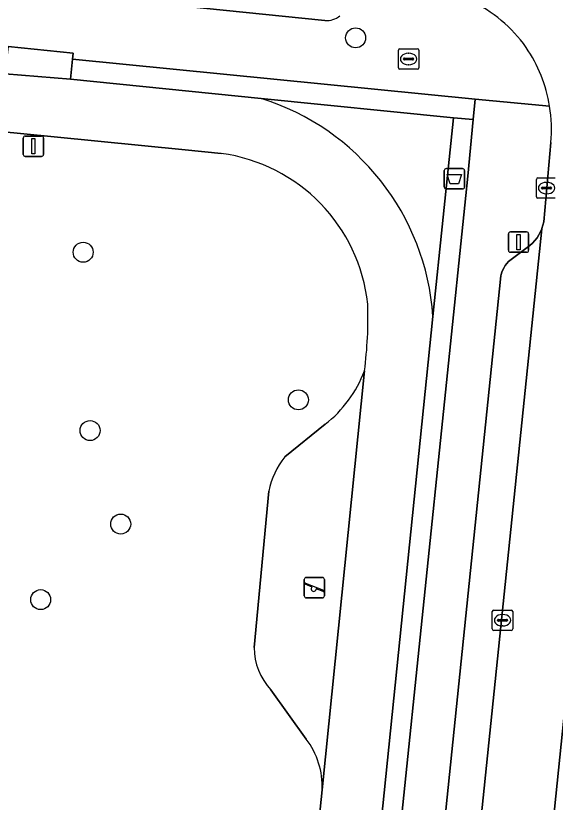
# Model space of a CAD drawing. Extents: x 160856 to 161310, y 384024 to 384878.
# Drawn here: x 161167.49 to 161193.92, y 384636.15 to 384674.64 of the extents above; entities that cross this region are included whole.
import ezdxf

# ---------------------------------------------------------------- set-up
doc = ezdxf.new("R2010")
doc.units = 0
for name, color, linetype in [('IMGEO_Afvalbak', 7, 'Continuous'), ('IMGEO_Boom', 7, 'Continuous'), ('IMGEO_Brandkraan', 7, 'Continuous'), ('IMGEO_Groenvoorziening', 7, 'Continuous'), ('IMGEO_Haag', 7, 'Continuous'), ('IMGEO_Hek', 7, 'Continuous'), ('IMGEO_Kolk', 7, 'Continuous'), ('IMGEO_Lichtmast', 7, 'Continuous'), ('IMGEO_Parkeervlak_open', 7, 'Continuous'), ('IMGEO_Rijbaan_lokaal_open', 7, 'Continuous'), ('IMGEO_Speelvoorziening', 7, 'Continuous'), ('IMGEO_Terreindeel_gesloten', 7, 'Continuous'), ('IMGEO_Terreindeel_open', 7, 'Continuous'), ('IMGEO_Verkeersbordpaal', 7, 'Continuous'), ('IMGEO_Voetpad_gesloten', 7, 'Continuous'), ('IMGEO_Voetpad_open', 7, 'Continuous')]:
    doc.layers.add(name, color=color, linetype=linetype)

msp = doc.modelspace()

# ---------------------------------------------------------------- linework, layer by layer
at = {"layer": 'IMGEO_Afvalbak'}
for p, q in [((161188.583, 384667.166), (161189.373, 384667.166)), ((161189.373, 384667.166), (161188.583, 384667.166)), ((161188.483, 384666.266), (161188.483, 384667.066)), ((161188.483, 384667.066), (161188.483, 384666.266)), ((161189.473, 384667.066), (161189.473, 384666.266)), ((161189.473, 384666.266), (161189.473, 384667.066)), ((161189.373, 384666.166), (161188.583, 384666.166)), ((161188.583, 384666.166), (161189.373, 384666.166))]:
    msp.add_line(p, q, dxfattribs=at)
msp.add_lwpolyline([(161188.626, 384666.88), (161189.33, 384666.88), (161189.181, 384666.41), (161188.775, 384666.41), (161188.626, 384666.88)], dxfattribs=at)
for centre, start, end in [((161188.583, 384667.066), 90, 180), ((161188.583, 384667.066), 90, 180), ((161189.373, 384667.066), 0, 90), ((161189.373, 384667.066), 360, 90), ((161188.583, 384666.266), 180, 270), ((161188.583, 384666.266), 180, 270), ((161189.373, 384666.266), 270, 0), ((161189.373, 384666.266), 270, 0)]:
    msp.add_arc(centre, 0.1, start, end, dxfattribs=at)
at = {"layer": 'IMGEO_Boom'}
for centre in [(161184.141, 384673.562), (161170.799, 384663.067), (161181.337, 384655.843), (161171.135, 384654.34), (161172.635, 384649.763), (161168.716, 384646.063)]:
    msp.add_circle(centre, 0.489, dxfattribs=at)
at = {"layer": 'IMGEO_Brandkraan'}
for p, q in [((161186.233, 384672.101), (161186.233, 384672.953)), ((161186.308, 384673.027), (161187.16, 384673.027)), ((161187.234, 384672.953), (161187.234, 384672.101)), ((161186.492, 384672.521), (161186.492, 384672.533)), ((161186.535, 384672.57), (161186.933, 384672.57)), ((161186.721, 384672.807), (161186.746, 384672.807)), ((161186.976, 384672.533), (161186.976, 384672.521)), ((161186.93, 384672.484), (161186.532, 384672.484)), ((161186.744, 384672.247), (161186.719, 384672.247)), ((161187.16, 384672.027), (161186.308, 384672.027))]:
    msp.add_line(p, q, dxfattribs=at)
for points in [[(161186.233, 384672.101), (161186.233, 384672.953)], [(161186.308, 384673.027), (161187.16, 384673.027)], [(161187.234, 384672.953), (161187.234, 384672.101)], [(161187.16, 384672.027), (161186.308, 384672.027)]]:
    msp.add_lwpolyline(points, dxfattribs=at)
for centre, radius, start, end in [((161186.31, 384672.951), 0.0765, 91.552, 178.448), ((161186.31, 384672.951), 0.0765, 91.552, 178.448), ((161187.158, 384672.951), 0.0765, 1.552, 88.448), ((161187.158, 384672.951), 0.0765, 1.552, 88.448), ((161186.532, 384672.53), 0.0403, 85.8775, 175.7526), ((161186.529, 384672.52), 0.0366, 178.938, 274.7102), ((161186.933, 384672.527), 0.043, 264.8664, 352.4533), ((161186.937, 384672.532), 0.0386, 1.7309, 96.639), ((161186.31, 384672.103), 0.0765, 181.552, 268.448), ((161186.31, 384672.103), 0.0765, 181.552, 268.448), ((161187.158, 384672.103), 0.0765, 271.552, 358.448), ((161187.158, 384672.103), 0.0765, 271.552, 358.448)]:
    msp.add_arc(centre, radius, start, end, dxfattribs=at)
for centre, major_axis, ratio, start_param, end_param in [((161186.72, 384672.527), (-0.387, 0.002), 0.722429, 4.712389, 7.853982), ((161186.745, 384672.527), (-0.39, 0.002), 0.717154, 1.570796, 4.712389)]:
    msp.add_ellipse(centre, major_axis=major_axis, ratio=ratio, start_param=start_param, end_param=end_param, dxfattribs=at)
at = {"layer": 'IMGEO_Groenvoorziening'}
for points in [[(161177.562, 384667.907), (161175.792, 384668.079), (161169.378, 384668.717), (161161.096, 384669.54), (161159.063, 384669.742), (161142.043, 384671.434)], [(161188.928, 384669.651), (161179.51, 384670.598)], [(161187.929, 384659.93), (161188.928, 384669.651)], [(161180.666, 384653.053), (161182.649, 384654.646)], [(161179.167, 384643.717), (161179.892, 384651.376)], [(161181.724, 384639.241), (161179.991, 384641.644)], [(161181.693, 384628.875), (161182.506, 384636.753)]]:
    msp.add_lwpolyline(points, dxfattribs=at)
for centre, radius, start, end in [((161175.911, 384659.102), 12.047, 3.9434, 72.6163), ((161176.427, 384659.629), 8.355, 6.1461, 82.1928), ((161165.003, 384659.852), 19.742, 352.4661, 1.9494), ((161178.95, 384659.385), 6.012, 307.976, 339.3419), ((161183.783, 384650.597), 3.968, 141.7675, 168.6822), ((161182.254, 384643.744), 3.087, 180.4973, 222.8575), ((161178.605, 384636.894), 3.904, 357.9335, 36.9633)]:
    msp.add_arc(centre, radius, start, end, dxfattribs=at)
at = {"layer": 'IMGEO_Haag'}
for points in [[(161188.928, 384669.651), (161179.51, 384670.598)], [(161187.929, 384659.93), (161188.928, 384669.651)]]:
    msp.add_lwpolyline(points, dxfattribs=at)
msp.add_arc((161175.911, 384659.102), 12.047, 3.9434, 72.6163, dxfattribs=at)
at = {"layer": 'IMGEO_Hek'}
for points in [[(161170.171, 384671.537), (161170.311, 384672.817)], [(161179.51, 384670.598), (161170.171, 384671.537)], [(161187.966, 384660.289), (161188.928, 384669.651), (161179.51, 384670.598)], [(161185.386, 384635.179), (161187.966, 384660.289)]]:
    msp.add_lwpolyline(points, dxfattribs=at)
at = {"layer": 'IMGEO_Kolk'}
for p, q in [((161192.991, 384665.783), (161192.991, 384666.635)), ((161193.066, 384666.709), (161193.918, 384666.709)), ((161193.479, 384666.489), (161193.504, 384666.489)), ((161193.25, 384666.203), (161193.25, 384666.215)), ((161193.688, 384666.166), (161193.29, 384666.166)), ((161193.293, 384666.252), (161193.691, 384666.252)), ((161193.734, 384666.215), (161193.734, 384666.203)), ((161193.918, 384665.709), (161193.066, 384665.709)), ((161193.502, 384665.929), (161193.477, 384665.929)), ((161190.909, 384645.555), (161191.761, 384645.555)), ((161190.834, 384644.629), (161190.834, 384645.481)), ((161191.322, 384645.335), (161191.347, 384645.335)), ((161191.835, 384645.481), (161191.835, 384644.629)), ((161191.093, 384645.049), (161191.093, 384645.061)), ((161191.531, 384645.012), (161191.133, 384645.012)), ((161191.136, 384645.098), (161191.534, 384645.098)), ((161191.345, 384644.775), (161191.32, 384644.775)), ((161191.577, 384645.061), (161191.577, 384645.049)), ((161191.761, 384644.555), (161190.909, 384644.555))]:
    msp.add_line(p, q, dxfattribs=at)
for points in [[(161192.991, 384665.783), (161192.991, 384666.635)], [(161193.066, 384666.709), (161193.918, 384666.709)], [(161193.918, 384665.709), (161193.066, 384665.709)], [(161190.909, 384645.555), (161191.761, 384645.555)], [(161190.834, 384644.629), (161190.834, 384645.481)], [(161191.835, 384645.481), (161191.835, 384644.629)], [(161191.761, 384644.555), (161190.909, 384644.555)]]:
    msp.add_lwpolyline(points, dxfattribs=at)
for centre, radius, start, end in [((161193.068, 384666.633), 0.0765, 91.552, 178.448), ((161193.068, 384666.633), 0.0765, 91.552, 178.448), ((161193.29, 384666.212), 0.0403, 85.8775, 175.7526), ((161193.287, 384666.202), 0.0366, 178.938, 274.7102), ((161193.691, 384666.209), 0.043, 264.8664, 352.4533), ((161193.695, 384666.214), 0.0386, 1.7309, 96.639), ((161193.068, 384665.785), 0.0765, 181.552, 268.448), ((161193.068, 384665.785), 0.0765, 181.552, 268.448), ((161190.911, 384645.479), 0.0765, 91.552, 178.448), ((161190.911, 384645.479), 0.0765, 91.552, 178.448), ((161191.759, 384645.479), 0.0765, 1.552, 88.448), ((161191.759, 384645.479), 0.0765, 1.552, 88.448), ((161191.133, 384645.058), 0.0403, 85.8775, 175.7526), ((161191.13, 384645.048), 0.0366, 178.938, 274.7102), ((161191.534, 384645.055), 0.043, 264.8664, 352.4533), ((161191.538, 384645.06), 0.0386, 1.7309, 96.639), ((161190.911, 384644.631), 0.0765, 181.552, 268.448), ((161190.911, 384644.631), 0.0765, 181.552, 268.448), ((161191.759, 384644.631), 0.0765, 271.552, 358.448), ((161191.759, 384644.631), 0.0765, 271.552, 358.448)]:
    msp.add_arc(centre, radius, start, end, dxfattribs=at)
for centre, major_axis, ratio, start_param, end_param in [((161193.478, 384666.209), (-0.387, 0.002), 0.722429, 4.712389, 7.853982), ((161193.503, 384666.209), (-0.39, 0.002), 0.717154, 1.570796, 4.712389), ((161191.321, 384645.055), (-0.387, 0.002), 0.722429, 4.712389, 7.853982), ((161191.346, 384645.055), (-0.39, 0.002), 0.717154, 1.570796, 4.712389)]:
    msp.add_ellipse(centre, major_axis=major_axis, ratio=ratio, start_param=start_param, end_param=end_param, dxfattribs=at)
at = {"layer": 'IMGEO_Lichtmast'}
for p, q in [((161191.723, 384664.066), (161192.513, 384664.066)), ((161192.513, 384664.066), (161191.723, 384664.066)), ((161191.623, 384663.166), (161191.623, 384663.966)), ((161191.623, 384663.966), (161191.623, 384663.166)), ((161192.613, 384663.966), (161192.613, 384663.166)), ((161192.613, 384663.166), (161192.613, 384663.966)), ((161192.513, 384663.066), (161191.723, 384663.066)), ((161191.723, 384663.066), (161192.513, 384663.066))]:
    msp.add_line(p, q, dxfattribs=at)
msp.add_lwpolyline([(161192.043, 384663.941), (161192.193, 384663.941), (161192.193, 384663.191), (161192.043, 384663.191), (161192.043, 384663.941)], dxfattribs=at)
for centre, start, end in [((161191.723, 384663.966), 90, 180), ((161191.723, 384663.966), 90, 180), ((161192.513, 384663.966), 0, 90), ((161192.513, 384663.966), 360, 90), ((161191.723, 384663.166), 180, 270), ((161191.723, 384663.166), 180, 270), ((161192.513, 384663.166), 270, 0), ((161192.513, 384663.166), 270, 0)]:
    msp.add_arc(centre, 0.1, start, end, dxfattribs=at)
at = {"layer": 'IMGEO_Parkeervlak_open'}
for points in [[(161146.327, 384678.119), (161182.64, 384674.41)], [(161188.222, 384615.309), (161193.255, 384664.211), (161193.198, 384664.075), (161193.118, 384663.923), (161193.025, 384663.779), (161192.919, 384663.644), (161192.801, 384663.518), (161192.673, 384663.404), (161192.535, 384663.302), (161191.629, 384662.611), (161191.546, 384662.519), (161191.472, 384662.42), (161191.407, 384662.315), (161191.351, 384662.205), (161191.306, 384662.09), (161191.271, 384661.971), (161191.259, 384661.919), (161186.738, 384618.003)], [(161196.783, 384664.123), (161190.514, 384603.047)]]:
    msp.add_lwpolyline(points, dxfattribs=at)
msp.add_arc((161182.724, 384675.414), 1.008, 265.2063, 310.1584, dxfattribs=at)
at = {"layer": 'IMGEO_Rijbaan_lokaal_open'}
msp.add_lwpolyline([(161193.706, 384668.431), (161193.353, 384664.564), (161193.316, 384664.397), (161193.265, 384664.233), (161193.255, 384664.211), (161188.222, 384615.309), (161188.224, 384615.295), (161188.23, 384615.137), (161188.221, 384614.979), (161187.046, 384603.398), (161190.514, 384603.047), (161196.783, 384664.123)], dxfattribs=at)
for centre, radius, start, end in [((161186.918, 384669.185), 6.807, 35.0767, 65.3699), ((161186.571, 384669.06), 7.164, 9.2774, 34.298), ((161186.533, 384669.063), 7.201, 354.9661, 9.2072)]:
    msp.add_arc(centre, radius, start, end, dxfattribs=at)
at = {"layer": 'IMGEO_Speelvoorziening'}
for p, q in [((161181.723, 384647.15), (161182.513, 384647.15)), ((161182.513, 384647.15), (161181.723, 384647.15)), ((161181.623, 384646.25), (161181.623, 384647.05)), ((161181.623, 384647.05), (161181.623, 384646.25)), ((161182.006, 384646.678), (161181.667, 384646.815)), ((161181.692, 384646.875), (161182.568, 384646.522)), ((161182.613, 384647.05), (161182.613, 384646.25)), ((161182.613, 384646.25), (161182.613, 384647.05)), ((161182.544, 384646.462), (161182.204, 384646.599)), ((161182.513, 384646.15), (161181.723, 384646.15)), ((161181.723, 384646.15), (161182.513, 384646.15))]:
    msp.add_line(p, q, dxfattribs=at)
for centre, radius, start, end in [((161181.723, 384647.05), 0.1, 90, 180), ((161181.723, 384647.05), 0.1, 90, 180), ((161182.513, 384647.05), 0.1, 0, 90), ((161182.513, 384647.05), 0.1, 360, 90), ((161181.68, 384646.845), 0.0327, 68.078, 248.078), ((161182.085, 384646.588), 0.12, 130.9928, 5.1632), ((161182.556, 384646.492), 0.0327, 248.078, 68.078), ((161181.723, 384646.25), 0.1, 180, 270), ((161181.723, 384646.25), 0.1, 180, 270), ((161182.513, 384646.25), 0.1, 270, 0), ((161182.513, 384646.25), 0.1, 270, 0)]:
    msp.add_arc(centre, radius, start, end, dxfattribs=at)
at = {"layer": 'IMGEO_Terreindeel_gesloten'}
for points in [[(161182.506, 384636.753), (161184.575, 384657.264)], [(161182.649, 384654.646), (161180.666, 384653.053)], [(161179.892, 384651.376), (161179.167, 384643.717)], [(161179.991, 384641.644), (161181.724, 384639.241)]]:
    msp.add_lwpolyline(points, dxfattribs=at)
for centre, radius, start, end in [((161178.95, 384659.385), 6.012, 307.976, 339.3419), ((161183.783, 384650.597), 3.968, 141.7675, 168.6822), ((161182.254, 384643.744), 3.087, 180.4973, 222.8575), ((161178.605, 384636.894), 3.904, 357.9335, 36.9633)]:
    msp.add_arc(centre, radius, start, end, dxfattribs=at)
at = {"layer": 'IMGEO_Terreindeel_open'}
msp.add_lwpolyline([(161170.274, 384672.515), (161170.311, 384672.817), (161167.124, 384673.139), (161167.096, 384672.86), (161166.985, 384671.792), (161170.171, 384671.537)], close=True, dxfattribs=at)
at = {"layer": 'IMGEO_Verkeersbordpaal'}
for p, q in [((161167.865, 384667.855), (161167.865, 384668.655)), ((161167.865, 384668.655), (161167.865, 384667.855)), ((161167.965, 384668.755), (161168.755, 384668.755)), ((161168.755, 384668.755), (161167.965, 384668.755)), ((161168.855, 384668.655), (161168.855, 384667.855)), ((161168.855, 384667.855), (161168.855, 384668.655)), ((161168.755, 384667.755), (161167.965, 384667.755)), ((161167.965, 384667.755), (161168.755, 384667.755))]:
    msp.add_line(p, q, dxfattribs=at)
msp.add_lwpolyline([(161168.285, 384668.63), (161168.435, 384668.63), (161168.435, 384667.88), (161168.285, 384667.88), (161168.285, 384668.63)], dxfattribs=at)
for centre, start, end in [((161167.965, 384668.655), 90, 180), ((161167.965, 384668.655), 90, 180), ((161168.755, 384668.655), 0, 90), ((161168.755, 384668.655), 360, 90), ((161167.965, 384667.855), 180, 270), ((161167.965, 384667.855), 180, 270), ((161168.755, 384667.855), 270, 0), ((161168.755, 384667.855), 270, 0)]:
    msp.add_arc(centre, 0.1, start, end, dxfattribs=at)
at = {"layer": 'IMGEO_Voetpad_gesloten'}
for points in [[(161179.51, 384670.598), (161170.171, 384671.537), (161166.985, 384671.792), (161140.235, 384674.533)], [(161142.043, 384671.434), (161159.063, 384669.742), (161161.096, 384669.54), (161169.378, 384668.717), (161175.792, 384668.079), (161177.562, 384667.907)], [(161184.478, 384626.425), (161185.057, 384632.017), (161185.386, 384635.179), (161187.929, 384659.93)], [(161184.575, 384657.264), (161182.506, 384636.753)], [(161182.506, 384636.753), (161181.693, 384628.875)]]:
    msp.add_lwpolyline(points, dxfattribs=at)
for centre, radius, start, end in [((161175.911, 384659.102), 12.047, 3.9434, 72.6163), ((161176.427, 384659.629), 8.355, 6.1461, 82.1928), ((161165.003, 384659.852), 19.742, 352.4661, 1.9494)]:
    msp.add_arc(centre, radius, start, end, dxfattribs=at)
at = {"layer": 'IMGEO_Voetpad_open'}
for points in [[(161131.032, 384680.485), (161130.635, 384676.509), (161167.096, 384672.86), (161167.124, 384673.139), (161170.311, 384672.817), (161170.274, 384672.515), (161189.999, 384670.565), (161193.641, 384670.215)], [(161182.64, 384674.41), (161146.327, 384678.119)], [(161193.641, 384670.215), (161189.999, 384670.565), (161189.902, 384669.557), (161189.635, 384666.795), (161186.36, 384635.071), (161186.665, 384635.053), (161186.326, 384631.862), (161186.011, 384631.91), (161183.818, 384610.698), (161183.719, 384609.738), (161175.337, 384528.423)], [(161186.738, 384618.003), (161191.259, 384661.919), (161191.271, 384661.971), (161191.306, 384662.09), (161191.351, 384662.205), (161191.407, 384662.315), (161191.472, 384662.42), (161191.546, 384662.519), (161191.629, 384662.611), (161192.535, 384663.302), (161192.673, 384663.404), (161192.801, 384663.518), (161192.919, 384663.644), (161193.025, 384663.779), (161193.118, 384663.923), (161193.198, 384664.075), (161193.255, 384664.211), (161193.265, 384664.233), (161193.316, 384664.397), (161193.353, 384664.564), (161193.706, 384668.431)]]:
    msp.add_lwpolyline(points, dxfattribs=at)
for points in [[(161170.274, 384672.515), (161170.171, 384671.537), (161179.51, 384670.598), (161188.928, 384669.651), (161189.902, 384669.557), (161189.999, 384670.565)], [(161189.635, 384666.795), (161189.902, 384669.557), (161188.928, 384669.651), (161187.929, 384659.93), (161185.386, 384635.179), (161186.36, 384635.071)]]:
    msp.add_lwpolyline(points, close=True, dxfattribs=at)
for centre, radius, start, end in [((161186.918, 384669.185), 6.807, 35.0767, 65.3699), ((161182.724, 384675.414), 1.008, 265.2063, 310.1584), ((161186.571, 384669.06), 7.164, 9.2774, 34.298), ((161186.533, 384669.063), 7.201, 354.9661, 9.2072)]:
    msp.add_arc(centre, radius, start, end, dxfattribs=at)

doc.saveas('drawing.dxf')
